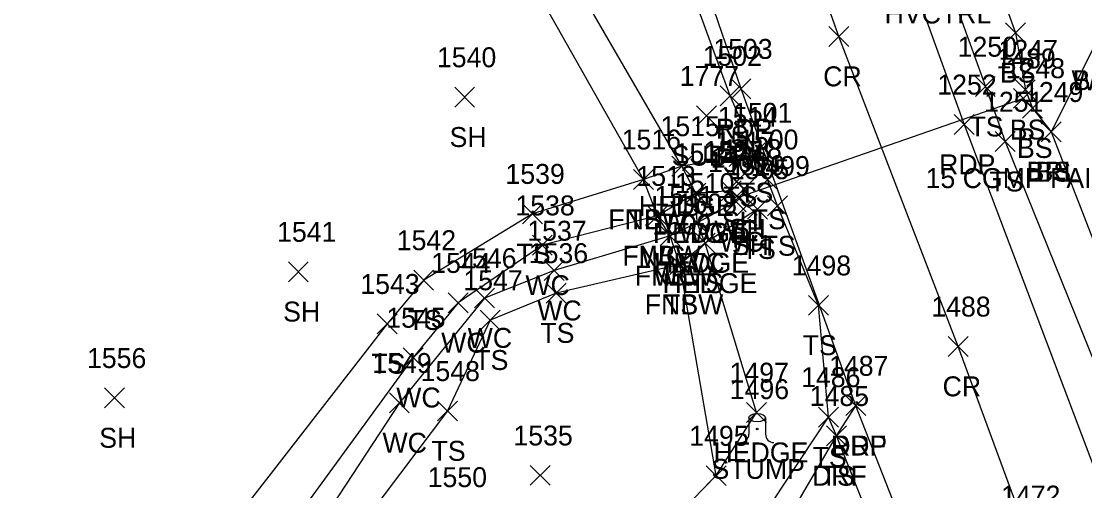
# Model space of a CAD drawing. Extents: x 1443590 to 1445966, y 578314 to 580556.
# Drawn here: x 1445184.7 to 1445291.4, y 578744.7 to 578791.8 of the extents above; entities that cross this region are included whole.
import ezdxf

# ---------------------------------------------------------------- set-up
doc = ezdxf.new("R2010")
doc.units = 0
for name, color, linetype in [('C_A', 7, 'Continuous'), ('D_A', 7, 'Continuous'), ('D_C', 7, 'Continuous'), ('D_I', 7, 'Continuous'), ('D_TIC', 7, 'Continuous'), ('DCP', 7, 'Continuous'), ('L_A', 7, 'Continuous'), ('L_I', 7, 'Continuous'), ('L_TIC', 7, 'Continuous'), ('LABL', 7, 'Continuous'), ('LAHR', 7, 'Continuous'), ('LAWE', 7, 'Continuous'), ('LELB', 7, 'Continuous'), ('LFNC', 7, 'Continuous'), ('LTS', 7, 'Continuous'), ('P_A', 7, 'Continuous'), ('P_I', 7, 'Continuous'), ('P_TIC', 7, 'Continuous'), ('PET', 7, 'Continuous'), ('PRC', 7, 'Continuous'), ('R_A', 7, 'Continuous'), ('R_I', 7, 'Continuous'), ('R_TIC', 7, 'Continuous'), ('RDF', 7, 'Continuous'), ('U_A', 7, 'Continuous'), ('U_I', 7, 'Continuous'), ('U_TIC', 7, 'Continuous')]:
    doc.layers.add(name, color=color, linetype=linetype)

msp = doc.modelspace()

# ---------------------------------------------------------------- linework, layer by layer
at = {"layer": 'D_TIC'}
for points in [[(1445284.22, 578783.08), (1445286.22, 578785.08)], [(1445286.22, 578783.08), (1445284.22, 578785.08)], [(1445255.65, 578773.13), (1445257.65, 578775.13)], [(1445257.65, 578773.13), (1445255.65, 578775.13)]]:
    msp.add_lwpolyline(points, dxfattribs=at)
at = {"layer": 'DCP'}
msp.add_lwpolyline([(1445285.22, 578784.08), (1445256.65, 578774.13)], dxfattribs=at)
at = {"layer": 'L_TIC'}
for points in [[(1445283.43, 578789.66), (1445285.43, 578791.66)], [(1445285.43, 578789.66), (1445283.43, 578791.66)], [(1445280.41, 578784.26), (1445282.41, 578786.26)], [(1445282.41, 578784.26), (1445280.41, 578786.26)], [(1445284.42, 578783.95), (1445286.42, 578785.95)], [(1445286.42, 578783.95), (1445284.42, 578785.95)], [(1445228.2, 578783.2), (1445230.2, 578785.2)], [(1445230.2, 578783.2), (1445228.2, 578785.2)], [(1445254.83, 578783.34), (1445256.83, 578785.34)], [(1445256.83, 578783.34), (1445254.83, 578785.34)], [(1445285.14, 578782.1), (1445287.14, 578784.1)], [(1445287.14, 578782.1), (1445285.14, 578784.1)], [(1445287, 578779.72), (1445289, 578781.72)], [(1445289, 578779.72), (1445287, 578781.72)], [(1445287, 578779.72), (1445289, 578781.72)], [(1445289, 578779.72), (1445287, 578781.72)], [(1445282.41, 578778.74), (1445284.41, 578780.74)], [(1445284.41, 578778.74), (1445282.41, 578780.74)], [(1445255.72, 578777.23), (1445257.72, 578779.23)], [(1445257.72, 578777.23), (1445255.72, 578779.23)], [(1445257.32, 578777.63), (1445259.32, 578779.63)], [(1445259.32, 578777.63), (1445257.32, 578779.63)], [(1445249.96, 578776.29), (1445251.96, 578778.29)], [(1445251.96, 578776.29), (1445249.96, 578778.29)], [(1445249.96, 578776.29), (1445251.96, 578778.29)], [(1445251.96, 578776.29), (1445249.96, 578778.29)], [(1445246.12, 578774.95), (1445248.12, 578776.95)], [(1445248.12, 578774.95), (1445246.12, 578776.95)], [(1445246.12, 578774.95), (1445248.12, 578776.95)], [(1445248.12, 578774.95), (1445246.12, 578776.95)], [(1445255.49, 578774.73), (1445257.49, 578776.73)], [(1445257.49, 578774.73), (1445255.49, 578776.73)], [(1445258.58, 578774.95), (1445260.58, 578776.95)], [(1445260.58, 578774.95), (1445258.58, 578776.95)], [(1445251.37, 578773.58), (1445253.37, 578775.58)], [(1445253.37, 578773.58), (1445251.37, 578775.58)], [(1445251.37, 578773.58), (1445253.37, 578775.58)], [(1445253.37, 578773.58), (1445251.37, 578775.58)], [(1445254.92, 578773.8), (1445256.92, 578775.8)], [(1445256.92, 578773.8), (1445254.92, 578775.8)], [(1445256.18, 578773.98), (1445258.18, 578775.98)], [(1445258.18, 578773.98), (1445256.18, 578775.98)], [(1445255.43, 578772.69), (1445257.43, 578774.69)], [(1445257.43, 578772.69), (1445255.43, 578774.69)], [(1445255.43, 578772.69), (1445257.43, 578774.69)], [(1445257.43, 578772.69), (1445255.43, 578774.69)], [(1445256.52, 578772.37), (1445258.52, 578774.37)], [(1445258.52, 578772.37), (1445256.52, 578774.37)], [(1445257.57, 578771.97), (1445259.57, 578773.97)], [(1445259.57, 578771.97), (1445257.57, 578773.97)], [(1445259.56, 578772.29), (1445261.56, 578774.29)], [(1445261.56, 578772.29), (1445259.56, 578774.29)], [(1445234.99, 578771.5), (1445236.99, 578773.5)], [(1445236.99, 578771.5), (1445234.99, 578773.5)], [(1445247.54, 578771.3), (1445249.54, 578773.3)], [(1445249.54, 578771.3), (1445247.54, 578773.3)], [(1445247.54, 578771.3), (1445249.54, 578773.3)], [(1445249.54, 578771.3), (1445247.54, 578773.3)], [(1445251.5, 578770.58), (1445253.5, 578772.58)], [(1445253.5, 578770.58), (1445251.5, 578772.58)], [(1445251.5, 578770.58), (1445253.5, 578772.58)], [(1445253.5, 578770.58), (1445251.5, 578772.58)], [(1445248.79, 578769.3), (1445250.79, 578771.3)], [(1445250.79, 578769.3), (1445248.79, 578771.3)], [(1445248.79, 578769.3), (1445250.79, 578771.3)], [(1445250.79, 578769.3), (1445248.79, 578771.3)], [(1445235.99, 578768.34), (1445237.99, 578770.34)], [(1445237.99, 578768.34), (1445235.99, 578770.34)], [(1445252.33, 578768.54), (1445254.33, 578770.54)], [(1445254.33, 578768.54), (1445252.33, 578770.54)], [(1445252.33, 578768.54), (1445254.33, 578770.54)], [(1445254.33, 578768.54), (1445252.33, 578770.54)], [(1445211.52, 578765.69), (1445213.52, 578767.69)], [(1445213.52, 578765.69), (1445211.52, 578767.69)], [(1445237.17, 578765.8), (1445239.17, 578767.8)], [(1445239.17, 578765.8), (1445237.17, 578767.8)], [(1445249.78, 578766.41), (1445251.78, 578768.41)], [(1445251.78, 578766.41), (1445249.78, 578768.41)], [(1445249.78, 578766.41), (1445251.78, 578768.41)], [(1445251.78, 578766.41), (1445249.78, 578768.41)], [(1445224.09, 578764.85), (1445226.09, 578766.85)], [(1445226.09, 578764.85), (1445224.09, 578766.85)], [(1445237.38, 578763.55), (1445239.38, 578765.55)], [(1445239.38, 578763.55), (1445237.38, 578765.55)], [(1445227.54, 578762.57), (1445229.54, 578764.57)], [(1445229.54, 578762.57), (1445227.54, 578764.57)], [(1445230.19, 578763.05), (1445232.19, 578765.05)], [(1445232.19, 578763.05), (1445230.19, 578765.05)], [(1445263.69, 578762.32), (1445265.69, 578764.32)], [(1445265.69, 578762.32), (1445263.69, 578764.32)], [(1445220.44, 578760.46), (1445222.44, 578762.46)], [(1445222.44, 578760.46), (1445220.44, 578762.46)], [(1445230.76, 578760.83), (1445232.76, 578762.83)], [(1445232.76, 578760.83), (1445230.76, 578762.83)], [(1445223.03, 578757.07), (1445225.03, 578759.07)], [(1445225.03, 578757.07), (1445223.03, 578759.07)], [(1445193.08, 578753.03), (1445195.08, 578755.03)], [(1445195.08, 578753.03), (1445193.08, 578755.03)], [(1445221.65, 578752.53), (1445223.65, 578754.53)], [(1445223.65, 578752.53), (1445221.65, 578754.53)], [(1445226.47, 578751.72), (1445228.47, 578753.72)], [(1445228.47, 578751.72), (1445226.47, 578753.72)], [(1445257.45, 578751.56), (1445259.45, 578753.56)], [(1445259.45, 578751.56), (1445257.45, 578753.56)], [(1445264.68, 578751.11), (1445266.68, 578753.11)], [(1445266.68, 578751.11), (1445264.68, 578753.11)], [(1445264.68, 578751.11), (1445266.68, 578753.11)], [(1445266.68, 578751.11), (1445264.68, 578753.11)], [(1445265.49, 578749.22), (1445267.49, 578751.22)], [(1445267.49, 578749.22), (1445265.49, 578751.22)], [(1445235.78, 578745.26), (1445237.78, 578747.26)], [(1445237.78, 578745.26), (1445235.78, 578747.26)], [(1445253.41, 578745.23), (1445255.41, 578747.23)], [(1445255.41, 578745.23), (1445253.41, 578747.23)], [(1445253.41, 578745.23), (1445255.41, 578747.23)], [(1445255.41, 578745.23), (1445253.41, 578747.23)]]:
    msp.add_lwpolyline(points, dxfattribs=at)
at = {"layer": 'LABL'}
msp.add_lwpolyline([(1445292.63, 578789.9), (1445288, 578780.72), (1445303.45, 578740.92), (1445320.45, 578696.23), (1445336.45, 578651.8), (1445353.16, 578609.77), (1445368.17, 578573), (1445383.72, 578526.34), (1445398.46, 578486.57), (1445412.31, 578451.09), (1445415.12, 578445.83), (1445420.11, 578428.88), (1445425.31, 578411.87), (1445435.24, 578381.31), (1445438.11, 578382.76), (1445447.54, 578352.71)], dxfattribs=at)
at = {"layer": 'LAHR'}
msp.add_lwpolyline([(1445254.41, 578746.23), (1445258.45, 578752.56), (1445253.33, 578769.54), (1445252.5, 578771.58), (1445252.37, 578774.58), (1445250.96, 578777.29), (1445238.39, 578799.06), (1445221.7, 578854.17), (1445209.94, 578886.58), (1445207.97, 578894.26)], dxfattribs=at)
at = {"layer": 'LAWE'}
for points in [[(1445256.43, 578773.69), (1445255.92, 578774.8), (1445252.37, 578774.58), (1445248.54, 578772.3), (1445236.99, 578769.34), (1445228.54, 578763.57), (1445224.03, 578758.07), (1445201.31, 578726.87), (1445195.01, 578712.79), (1445175.67, 578694.01)], [(1445256.43, 578773.69), (1445252.5, 578771.58), (1445249.79, 578770.3), (1445238.17, 578766.8), (1445231.19, 578764.05), (1445222.65, 578753.53), (1445203.8, 578724.79), (1445198.32, 578709.86), (1445179.36, 578688.64)]]:
    msp.add_lwpolyline(points, dxfattribs=at)
at = {"layer": 'LELB'}
for points in [[(1445329.48, 578584.81), (1445322.12, 578605.88), (1445295.15, 578680.03), (1445283.74, 578711.72), (1445273.93, 578731.48), (1445266.49, 578750.22), (1445265.68, 578752.11), (1445264.69, 578763.32), (1445260.56, 578773.29), (1445259.58, 578775.95), (1445258.32, 578778.63), (1445255.83, 578784.34), (1445248.03, 578805.63), (1445228.29, 578856.25), (1445216.45, 578887.34), (1445198.29, 578930.27), (1445196.84, 578934.05), (1445190.79, 578941.35), (1445189.32, 578948.18), (1445182.47, 578967.95), (1445172.93, 578988.88)], [(1445221.16, 578951.69), (1445225.96, 578939.88), (1445237.93, 578912.3), (1445259.43, 578863.22), (1445273.53, 578820.79), (1445284.43, 578790.66), (1445285.42, 578784.95), (1445286.14, 578783.1), (1445288, 578780.72)], [(1445222.69, 578937.93), (1445234.28, 578911.39), (1445254.78, 578861.13), (1445268.94, 578819.8), (1445281.41, 578785.26), (1445283.41, 578779.74), (1445299.6, 578739.58), (1445316.15, 578694.47), (1445332.79, 578650.27), (1445347.4, 578607.95), (1445361.62, 578570.36), (1445377.25, 578524), (1445391.22, 578483.59), (1445406.36, 578442.9), (1445418.34, 578410.04), (1445429.91, 578378.9), (1445440.4, 578350.18)], [(1445256.72, 578778.23), (1445250.96, 578777.29), (1445247.12, 578775.95), (1445235.99, 578772.5), (1445225.09, 578765.85), (1445221.44, 578761.46), (1445196.54, 578729.4), (1445190.14, 578716.22), (1445173.02, 578698.02)], [(1445258.57, 578772.97), (1445253.33, 578769.54), (1445250.78, 578767.41), (1445238.38, 578764.55), (1445231.76, 578761.83), (1445227.47, 578752.72), (1445205.26, 578723.25), (1445200.09, 578706.77), (1445186.29, 578683.54)], [(1445200.4, 578670.46), (1445212.83, 578686.8), (1445223.68, 578699.88), (1445241.17, 578720.13), (1445257.25, 578739.36), (1445265.68, 578752.11)]]:
    msp.add_lwpolyline(points, dxfattribs=at)
at = {"layer": 'LFNC'}
msp.add_lwpolyline([(1445192.51, 578679.04), (1445204.62, 578692.01), (1445226.1, 578714.33), (1445242.47, 578733.97), (1445254.41, 578746.23), (1445250.78, 578767.41), (1445249.79, 578770.3), (1445248.54, 578772.3), (1445247.12, 578775.95), (1445233.63, 578799.84), (1445217.34, 578852.45), (1445204.74, 578883.21), (1445203.98, 578884.28)], dxfattribs=at)
at = {"layer": 'LTS'}
for p, q in [((1445257.7, 578752.05), (1445257.7, 578750.38)), ((1445259.37, 578751.88), (1445259.37, 578752.05)), ((1445259.37, 578752.05), (1445259.37, 578750.38)), ((1445258.53, 578750.91), (1445258.53, 578750.91)), ((1445258.53, 578750.91), (1445258.53, 578750.91)), ((1445258.53, 578750.88), (1445258.53, 578750.88))]:
    msp.add_line(p, q, dxfattribs=at)
msp.add_circle((1445258.53, 578750.91), 0.0833, dxfattribs=at)
for centre, start, end in [((1445256.87, 578750.38), 270, 360), ((1445260.2, 578750.38), 180, 270)]:
    msp.add_arc(centre, 0.833, start, end, dxfattribs=at)
msp.add_ellipse((1445258.53, 578752.05), major_axis=(-0.833, 0), ratio=0.5, dxfattribs=at)
at = {"layer": 'P_TIC'}
for points in [[(1445265.72, 578789.29), (1445267.72, 578791.29)], [(1445267.72, 578789.29), (1445265.72, 578791.29)], [(1445255.91, 578784.04), (1445257.91, 578786.04)], [(1445257.91, 578784.04), (1445255.91, 578786.04)], [(1445278.28, 578780.46), (1445280.28, 578782.46)], [(1445280.28, 578780.46), (1445278.28, 578782.46)], [(1445277.69, 578758.19), (1445279.69, 578760.19)], [(1445279.69, 578758.19), (1445277.69, 578760.19)], [(1445267.43, 578752.25), (1445269.43, 578754.25)], [(1445269.43, 578752.25), (1445267.43, 578754.25)]]:
    msp.add_lwpolyline(points, dxfattribs=at)
at = {"layer": 'PET'}
for points in [[(1445418.89, 578342.02), (1445405.88, 578377.14), (1445393.26, 578414.23), (1445384.94, 578436.64), (1445373.41, 578468.96), (1445357.56, 578512.83), (1445344.62, 578550.03), (1445330.99, 578586.22), (1445323.64, 578606.66), (1445310.56, 578643.56), (1445297.05, 578680.63), (1445286.07, 578712.45), (1445276.51, 578732.61), (1445268.43, 578753.25), (1445256.91, 578785.04), (1445249.61, 578806.41), (1445230.56, 578857.31), (1445217.97, 578888.99), (1445200.05, 578931.7), (1445199.72, 578935.44), (1445193.89, 578943.66), (1445183.72, 578968.31), (1445171.41, 579000.64)], [(1445204.47, 578977.72), (1445211.07, 578960.69), (1445220.5, 578936.98), (1445230.76, 578910.15), (1445251.08, 578859.52), (1445265.4, 578819.79), (1445279.28, 578781.46), (1445295.62, 578738.27), (1445312.78, 578693.03), (1445329.09, 578649.05), (1445344.77, 578606.81), (1445359.16, 578569.06), (1445375.47, 578523.38), (1445389.92, 578483.27), (1445404.56, 578441.9), (1445416.57, 578409.56), (1445427.35, 578377.72), (1445437.94, 578349.1)]]:
    msp.add_lwpolyline(points, dxfattribs=at)
at = {"layer": 'PRC'}
msp.add_lwpolyline([(1445428.76, 578345.92), (1445416.12, 578381.06), (1445402.82, 578417.2), (1445394.53, 578440.03), (1445382.79, 578472.56), (1445367.55, 578515.78), (1445354.3, 578552.77), (1445340.07, 578591.68), (1445332.93, 578610.75), (1445320.05, 578646.79), (1445306.48, 578683.94), (1445294.78, 578715.83), (1445285.68, 578740.23), (1445278.69, 578759.19), (1445266.72, 578790.29), (1445259.42, 578810.95), (1445240.14, 578861.33), (1445228.56, 578891.21), (1445209.9, 578937.12), (1445195.27, 578973.7), (1445179.73, 579007.4), (1445167.09, 579032.9), (1445157.85, 579050.89), (1445142.74, 579080.19)], dxfattribs=at)
at = {"layer": 'R_TIC'}
for points in [[(1445267.43, 578752.25), (1445269.43, 578754.25)], [(1445269.43, 578752.25), (1445267.43, 578754.25)], [(1445265.49, 578749.22), (1445267.49, 578751.22)], [(1445267.49, 578749.22), (1445265.49, 578751.22)]]:
    msp.add_lwpolyline(points, dxfattribs=at)
at = {"layer": 'RDF'}
msp.add_lwpolyline([(1445242.65, 578697.54), (1445244.84, 578717.39), (1445259.46, 578738.18), (1445266.49, 578750.22), (1445268.43, 578753.25)], dxfattribs=at)
at = {"layer": 'U_TIC'}
for points in [[(1445252.46, 578781.33), (1445254.46, 578783.33)], [(1445254.46, 578781.33), (1445252.46, 578783.33)]]:
    msp.add_lwpolyline(points, dxfattribs=at)

# ---------------------------------------------------------------- texts
at = {"layer": 'C_A'}
msp.add_text('HVCTRL', height=2, dxfattribs=at).set_placement((1445271.31, 578791.59))
at = {"layer": 'D_A'}
for p in [(1445284.6, 578779.08), (1445256.03, 578769.13)]:
    msp.add_text('P', height=2, dxfattribs=at).set_placement(p)
at = {"layer": 'D_C'}
msp.add_text('15 CGMP FAIR', height=2, dxfattribs=at).set_placement((1445275.42, 578775.08))
at = {"layer": 'D_I'}
for s, p in [('1489', (1445282.52, 578787.08)), ('1490', (1445253.88, 578777.13))]:
    msp.add_text(s, height=2, dxfattribs=at).set_placement(p)
at = {"layer": 'L_A'}
for s, p in [('BS', (1445282.87, 578785.66)), ('WDL', (1445290.05, 578784.9)), ('BRL', (1445290.17, 578784.9)), ('TS', (1445254.24, 578779.34)), ('TS', (1445279.82, 578780.26)), ('BS', (1445283.86, 578779.95)), ('SH', (1445227.69, 578779.2)), ('BS', (1445284.58, 578778.1)), ('BRL', (1445285.54, 578775.72)), ('BS', (1445286.44, 578775.72)), ('TS', (1445281.81, 578774.74)), ('TS', (1445255.13, 578773.23)), ('TS', (1445256.72, 578773.63)), ('HEDGE', (1445246.66, 578772.29)), ('TS', (1445249.37, 578772.29)), ('FNBW', (1445243.6, 578770.95)), ('TS', (1445245.53, 578770.95)), ('TS', (1445257.99, 578770.95)), ('WC', (1445254.23, 578769.8)), ('SH', (1445254.98, 578770.73)), ('SH', (1445255.67, 578769.98)), ('HEDGE', (1445248.07, 578769.58)), ('WC', (1445250.68, 578769.58)), ('WC', (1445254.74, 578768.69)), ('WC', (1445254.74, 578768.69)), ('SH', (1445256, 578768.37)), ('TS', (1445256.98, 578767.97)), ('TS', (1445258.97, 578768.29)), ('TS', (1445234.4, 578767.5)), ('FNBW', (1445245.01, 578767.3)), ('WC', (1445246.85, 578767.3)), ('HEDGE', (1445248.2, 578766.58)), ('WC', (1445250.81, 578766.58)), ('FNBW', (1445246.26, 578765.3)), ('WC', (1445248.1, 578765.3)), ('HEDGE', (1445249.04, 578764.54)), ('TS', (1445251.74, 578764.54)), ('WC', (1445235.29, 578764.34)), ('FNBW', (1445247.26, 578762.41)), ('TS', (1445249.19, 578762.41)), ('SH', (1445211, 578761.69)), ('WC', (1445236.48, 578761.8)), ('TS', (1445223.5, 578760.85)), ('TS', (1445236.79, 578759.55)), ('WC', (1445226.85, 578758.57)), ('WC', (1445229.5, 578759.05)), ('TS', (1445263.1, 578758.32)), ('TS', (1445219.85, 578756.46)), ('TS', (1445230.17, 578756.83)), ('WC', (1445222.34, 578753.07)), ('SH', (1445192.56, 578749.03)), ('WC', (1445220.96, 578748.53)), ('TS', (1445225.88, 578747.72)), ('HEDGE', (1445254.15, 578747.56)), ('TS', (1445264.09, 578747.11)), ('TS', (1445264.09, 578747.11)), ('STUMP', (1445253.95, 578745.91)), ('TS', (1445264.9, 578745.22))]:
    msp.add_text(s, height=2, dxfattribs=at).set_placement(p)
at = {"layer": 'L_I'}
for s, p in [('1250', (1445278.63, 578788.26)), ('1247', (1445282.73, 578787.95)), ('1540', (1445226.42, 578787.2)), ('1502', (1445253.06, 578787.34)), ('1248', (1445283.45, 578786.1)), ('1249', (1445285.29, 578783.72)), ('1249', (1445285.29, 578783.72)), ('1251', (1445281.28, 578782.74)), ('1501', (1445256.11, 578781.63)), ('1514', (1445254.59, 578781.23)), ('1515', (1445248.84, 578780.29)), ('1515', (1445248.84, 578780.29)), ('1516', (1445244.94, 578778.95)), ('1516', (1445244.94, 578778.95)), ('1517', (1445254.37, 578778.73)), ('1500', (1445256.72, 578778.95)), ('1512', (1445250.25, 578777.58)), ('1512', (1445250.25, 578777.58)), ('1507', (1445253.15, 578777.8)), ('1518', (1445255.05, 578777.98)), ('1506', (1445253.61, 578776.69)), ('1506', (1445253.61, 578776.69)), ('1519', (1445255.38, 578776.37)), ('1499', (1445257.86, 578776.29)), ('1539', (1445233.29, 578775.5)), ('1513', (1445246.42, 578775.3)), ('1513', (1445246.42, 578775.3)), ('1505', (1445255.8, 578775.97)), ('1510', (1445250.29, 578774.58)), ('1510', (1445250.29, 578774.58)), ('1511', (1445248.23, 578773.3)), ('1511', (1445248.23, 578773.3)), ('1538', (1445234.29, 578772.34)), ('1508', (1445250.56, 578772.54)), ('1508', (1445250.56, 578772.54)), ('1537', (1445235.48, 578769.8)), ('1509', (1445248, 578770.41)), ('1509', (1445248, 578770.41)), ('1541', (1445210.39, 578769.69)), ('1542', (1445222.39, 578768.85)), ('1544', (1445225.85, 578766.57)), ('1546', (1445228.45, 578767.05)), ('1536', (1445235.63, 578767.55)), ('1498', (1445262, 578766.32)), ('1543', (1445218.74, 578764.46)), ('1547', (1445229.07, 578764.83)), ('1545', (1445221.34, 578761.07)), ('1556', (1445191.33, 578757.03)), ('1549', (1445219.95, 578756.53)), ('1548', (1445224.78, 578755.72)), ('1497', (1445255.76, 578755.56)), ('1486', (1445262.94, 578755.11)), ('1486', (1445262.94, 578755.11)), ('1496', (1445255.78, 578753.91)), ('1485', (1445263.8, 578753.22)), ('1535', (1445234.09, 578749.26)), ('1495', (1445251.72, 578749.23)), ('1495', (1445251.72, 578749.23)), ('1550', (1445225.49, 578745.08))]:
    msp.add_text(s, height=2, dxfattribs=at).set_placement(p)
at = {"layer": 'P_A'}
for s, p in [('CR', (1445265.15, 578785.29)), ('RDP', (1445254.39, 578780.04)), ('RDP', (1445276.77, 578776.46)), ('CR', (1445277.12, 578754.19)), ('RDP', (1445265.92, 578748.25))]:
    msp.add_text(s, height=2, dxfattribs=at).set_placement(p)
at = {"layer": 'P_I'}
for s, p in [('1503', (1445254.13, 578788.04)), ('1252', (1445276.59, 578784.46)), ('1488', (1445275.99, 578762.19)), ('1487', (1445265.74, 578756.25)), ('1472', (1445282.99, 578743.23))]:
    msp.add_text(s, height=2, dxfattribs=at).set_placement(p)
at = {"layer": 'R_A'}
for p in [(1445265.96, 578748.25), (1445264.03, 578745.22)]:
    msp.add_text('DRF', height=2, dxfattribs=at).set_placement(p)
at = {"layer": 'R_I'}
for s, p in [('1487', (1445265.74, 578756.25)), ('1485', (1445263.8, 578753.22))]:
    msp.add_text(s, height=2, dxfattribs=at).set_placement(p)
at = {"layer": 'U_A'}
msp.add_text('SUBT', height=2, dxfattribs=at).set_placement((1445249.96, 578777.33))
at = {"layer": 'U_I'}
msp.add_text('1777', height=2, dxfattribs=at).set_placement((1445250.77, 578785.33))

doc.saveas('drawing.dxf')
